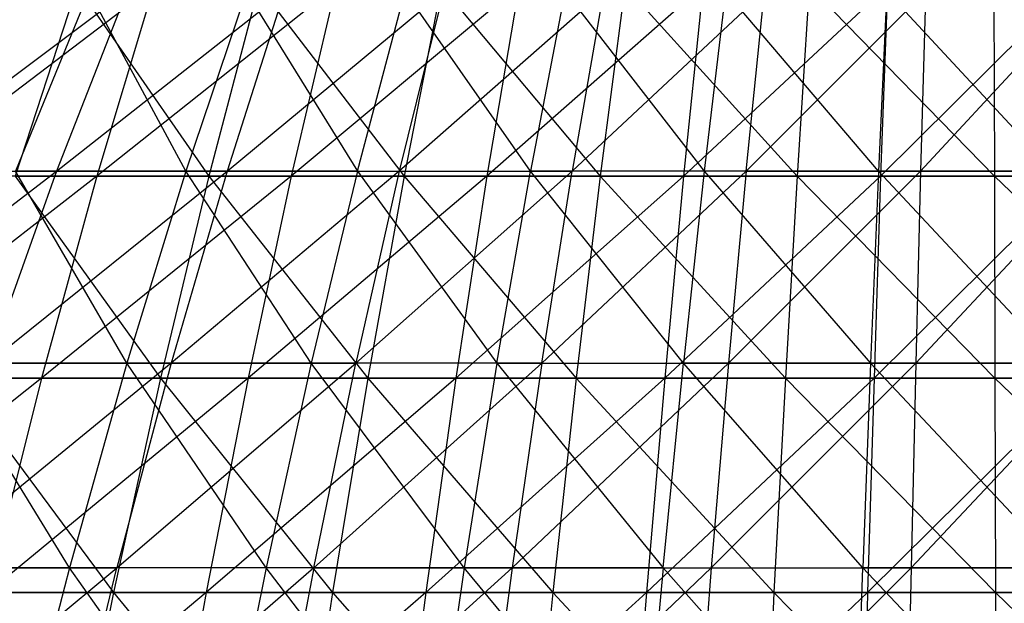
# Model space of a CAD drawing. Extents: x -125 to 125, y -143 to 0.
# Tile 272 of 406: x -6.86 to 0.12, y -35.92 to -31.79. Entities that reach past the tile are written whole.
import ezdxf

# ---------------------------------------------------------------- set-up
doc = ezdxf.new("R2010")
doc.units = 0
doc.header["$LTSCALE"] = 25.4
doc.layers.get('0').update_dxf_attribs({"linetype": 'CONTINUOUS'})

# ---------------------------------------------------------------- blocks, each defined once
blk = doc.blocks.new('NL2500027000_STL_3')
at = {"color": 0}
for p, q in [((-5.91, -31.548, -30.503), (-7.6818, -32.8942, -32.2915)), ((-5.91, -31.548, -30.503), (-7.6818, -32.8942, -32.2915)), ((-6.4534, -31.548, 30.3927), (-6.8942, -32.8942, 32.4688)), ((-6.4534, -31.548, 30.3927), (-6.8942, -32.8942, 32.4688)), ((-6.4534, -31.548, 30.3927), (-5.5193, -32.8942, 32.7306)), ((-6.4534, -31.548, 30.3927), (-5.5193, -32.8942, 32.7306)), ((-5.91, -31.548, -30.503), (-6.3137, -32.8942, -32.5866)), ((-5.91, -31.548, -30.503), (-6.3137, -32.8942, -32.5866)), ((-4.6188, -31.548, -30.7251), (-6.3137, -32.8942, -32.5866)), ((-4.6188, -31.548, -30.7251), (-6.3137, -32.8942, -32.5866)), ((-5.1664, -31.548, 30.6378), (-5.5193, -32.8942, 32.7306)), ((-5.1664, -31.548, 30.6378), (-5.5193, -32.8942, 32.7306)), ((-5.1664, -31.548, 30.6378), (-4.1346, -32.8942, 32.9341)), ((-5.1664, -31.548, 30.6378), (-4.1346, -32.8942, 32.9341)), ((-4.6188, -31.548, -30.7251), (-4.9343, -32.8942, -32.8238)), ((-4.6188, -31.548, -30.7251), (-4.9343, -32.8942, -32.8238)), ((-3.3195, -31.548, -30.8925), (-4.9343, -32.8942, -32.8238)), ((-3.3195, -31.548, -30.8925), (-4.9343, -32.8942, -32.8238)), ((-3.8702, -31.548, 30.8283), (-4.1346, -32.8942, 32.9341)), ((-3.8702, -31.548, 30.8283), (-4.1346, -32.8942, 32.9341)), ((-3.8702, -31.548, 30.8283), (-2.7425, -32.8942, 33.0792)), ((-3.8702, -31.548, 30.8283), (-2.7425, -32.8942, 33.0792)), ((-3.3195, -31.548, -30.8925), (-3.5462, -32.8942, -33.0027)), ((-3.3195, -31.548, -30.8925), (-3.5462, -32.8942, -33.0027)), ((-2.0142, -31.548, -31.0049), (-3.5462, -32.8942, -33.0027)), ((-2.0142, -31.548, -31.0049), (-3.5462, -32.8942, -33.0027)), ((-2.5672, -31.548, 30.9641), (-2.7425, -32.8942, 33.0792)), ((-2.5672, -31.548, 30.9641), (-2.7425, -32.8942, 33.0792)), ((-2.5672, -31.548, 30.9641), (-1.3456, -32.8942, 33.1654)), ((-2.5672, -31.548, 30.9641), (-1.3456, -32.8942, 33.1654)), ((-2.0142, -31.548, -31.0049), (-2.1518, -32.8942, -33.1228)), ((-2.0142, -31.548, -31.0049), (-2.1518, -32.8942, -33.1228)), ((-0.7053, -31.548, -31.0623), (-2.1518, -32.8942, -33.1228)), ((-0.7053, -31.548, -31.0623), (-2.1518, -32.8942, -33.1228)), ((-1.2596, -31.548, 31.0448), (-1.3456, -32.8942, 33.1654)), ((-1.2596, -31.548, 31.0448), (-1.3456, -32.8942, 33.1654)), ((-1.2596, -31.548, 31.0448), (0.0537, -32.8942, 33.1926)), ((-1.2596, -31.548, 31.0448), (0.0537, -32.8942, 33.1926)), ((-0.7053, -31.548, -31.0623), (-0.7535, -32.8942, -33.1841)), ((-0.7053, -31.548, -31.0623), (-0.7535, -32.8942, -33.1841)), ((0.6048, -31.548, -31.0644), (-0.7535, -32.8942, -33.1841)), ((0.6048, -31.548, -31.0644), (-0.7535, -32.8942, -33.1841)), ((0.0503, -31.548, 31.0703), (0.0537, -32.8942, 33.1926)), ((0.0503, -31.548, 31.0703), (0.0537, -32.8942, 33.1926)), ((-7.7981, -32.8588, -27.2876), (-6.1015, -31.5853, -25.5155)), ((-7.7981, -32.8588, -27.2876), (-6.1015, -31.5853, -25.5155)), ((-6.3697, -31.5853, 25.4499), (-6.8905, -32.8588, 27.5308)), ((-6.3697, -31.5853, 25.4499), (-6.8905, -32.8588, 27.5308)), ((-6.1015, -31.5853, -25.5155), (-6.6004, -32.8588, -27.6018)), ((-6.6004, -32.8588, -27.6018), (-4.9827, -31.5853, -25.7574)), ((-6.1015, -31.5853, -25.5155), (-6.6004, -32.8588, -27.6018)), ((-6.6004, -32.8588, -27.6018), (-4.9827, -31.5853, -25.7574)), ((-5.6831, -32.8588, 27.8052), (-6.3697, -31.5853, 25.4499)), ((-5.6831, -32.8588, 27.8052), (-6.3697, -31.5853, 25.4499)), ((-5.2535, -31.5853, 25.7035), (-5.6831, -32.8588, 27.8052)), ((-5.2535, -31.5853, 25.7035), (-5.6831, -32.8588, 27.8052)), ((-4.9827, -31.5853, -25.7574), (-5.3901, -32.8588, -27.8634)), ((-5.3901, -32.8588, -27.8634), (-3.8544, -31.5853, -25.9502)), ((-4.9827, -31.5853, -25.7574), (-5.3901, -32.8588, -27.8634)), ((-5.3901, -32.8588, -27.8634), (-3.8544, -31.5853, -25.9502)), ((-5.2535, -31.5853, 25.7035), (-4.4648, -32.8588, 28.0266)), ((-5.2535, -31.5853, 25.7035), (-4.4648, -32.8588, 28.0266)), ((-4.4648, -32.8588, 28.0266), (-4.1274, -31.5853, 25.9082)), ((-4.4648, -32.8588, 28.0266), (-4.1274, -31.5853, 25.9082)), ((-2.7188, -31.5853, -26.0937), (-4.1696, -32.8588, -28.072)), ((-3.8544, -31.5853, -25.9502), (-4.1696, -32.8588, -28.072)), ((-2.7188, -31.5853, -26.0937), (-4.1696, -32.8588, -28.072)), ((-3.8544, -31.5853, -25.9502), (-4.1696, -32.8588, -28.072)), ((-3.2381, -32.8588, 28.1947), (-4.1274, -31.5853, 25.9082)), ((-3.2381, -32.8588, 28.1947), (-4.1274, -31.5853, 25.9082)), ((-2.9933, -31.5853, 26.0636), (-3.2381, -32.8588, 28.1947)), ((-2.9933, -31.5853, 26.0636), (-3.2381, -32.8588, 28.1947)), ((-2.9933, -31.5853, 26.0636), (-2.0052, -32.8588, 28.3091)), ((-2.9933, -31.5853, 26.0636), (-2.0052, -32.8588, 28.3091)), ((-2.7188, -31.5853, -26.0937), (-2.9411, -32.8588, -28.2272)), ((-2.9411, -32.8588, -28.2272), (-1.5781, -31.5853, -26.1874)), ((-2.7188, -31.5853, -26.0937), (-2.9411, -32.8588, -28.2272)), ((-2.9411, -32.8588, -28.2272), (-1.5781, -31.5853, -26.1874)), ((-1.8536, -31.5853, 26.1694), (-2.0052, -32.8588, 28.3091)), ((-1.8536, -31.5853, 26.1694), (-2.0052, -32.8588, 28.3091)), ((-0.7684, -32.8588, 28.3696), (-1.8536, -31.5853, 26.1694)), ((-0.7684, -32.8588, 28.3696), (-1.8536, -31.5853, 26.1694)), ((-0.4343, -31.5853, -26.2313), (-1.7071, -32.8588, -28.3286)), ((-1.7071, -32.8588, -28.3286), (-1.5781, -31.5853, -26.1874)), ((-1.7071, -32.8588, -28.3286), (-1.5781, -31.5853, -26.1874)), ((-0.4343, -31.5853, -26.2313), (-1.7071, -32.8588, -28.3286)), ((-0.7103, -31.5853, 26.2253), (-0.7684, -32.8588, 28.3696)), ((-0.7103, -31.5853, 26.2253), (-0.7684, -32.8588, 28.3696)), ((0.4698, -32.8588, 28.3761), (-0.7103, -31.5853, 26.2253)), ((0.4698, -32.8588, 28.3761), (-0.7103, -31.5853, 26.2253)), ((-0.4343, -31.5853, -26.2313), (-0.4698, -32.8588, -28.3761)), ((-0.4698, -32.8588, -28.3761), (0.7103, -31.5853, -26.2253)), ((-0.4343, -31.5853, -26.2313), (-0.4698, -32.8588, -28.3761)), ((-0.4698, -32.8588, -28.3761), (0.7103, -31.5853, -26.2253)), ((-8.3721, -34.2219, -29.2966), (-6.6004, -32.8588, -27.6018)), ((-8.3721, -34.2219, -29.2966), (-6.6004, -32.8588, -27.6018)), ((-6.3137, -32.8942, -32.5866), (-8.1595, -34.3282, -34.2996)), ((-6.3137, -32.8942, -32.5866), (-8.1595, -34.3282, -34.2996)), ((-7.7981, -32.8588, -27.2876), (-6.6004, -32.8588, -27.6018)), ((-7.7981, -32.8588, -27.2876), (-6.6004, -32.8588, -27.6018)), ((-6.3137, -32.8942, -32.5866), (-7.6818, -32.8942, -32.2915)), ((-6.3137, -32.8942, -32.5866), (-7.6818, -32.8942, -32.2915)), ((-6.6004, -32.8588, -27.6018), (-7.0863, -34.2219, -29.6339)), ((-7.0863, -34.2219, -29.6339), (-5.3901, -32.8588, -27.8634)), ((-6.6004, -32.8588, -27.6018), (-7.0863, -34.2219, -29.6339)), ((-7.0863, -34.2219, -29.6339), (-5.3901, -32.8588, -27.8634)), ((-6.8942, -32.8942, 32.4688), (-5.5193, -32.8942, 32.7306)), ((-6.8942, -32.8942, 32.4688), (-5.5193, -32.8942, 32.7306)), ((-6.8942, -32.8942, 32.4688), (-5.8625, -34.3282, 34.7659)), ((-6.8942, -32.8942, 32.4688), (-5.8625, -34.3282, 34.7659)), ((-5.6831, -32.8588, 27.8052), (-6.8905, -32.8588, 27.5308)), ((-5.6831, -32.8588, 27.8052), (-6.8905, -32.8588, 27.5308)), ((-6.1015, -34.2219, 29.8522), (-6.8905, -32.8588, 27.5308)), ((-6.1015, -34.2219, 29.8522), (-6.8905, -32.8588, 27.5308)), ((-6.3137, -32.8942, -32.5866), (-6.7063, -34.3282, -34.6131)), ((-6.3137, -32.8942, -32.5866), (-6.7063, -34.3282, -34.6131)), ((-4.9343, -32.8942, -32.8238), (-6.7063, -34.3282, -34.6131)), ((-4.9343, -32.8942, -32.8238), (-6.7063, -34.3282, -34.6131)), ((-6.6004, -32.8588, -27.6018), (-5.3901, -32.8588, -27.8634)), ((-6.6004, -32.8588, -27.6018), (-5.3901, -32.8588, -27.8634)), ((-4.9343, -32.8942, -32.8238), (-6.3137, -32.8942, -32.5866)), ((-4.9343, -32.8942, -32.8238), (-6.3137, -32.8942, -32.5866)), ((-5.6831, -32.8588, 27.8052), (-6.1015, -34.2219, 29.8522)), ((-5.6831, -32.8588, 27.8052), (-6.1015, -34.2219, 29.8522)), ((-5.5193, -32.8942, 32.7306), (-5.8625, -34.3282, 34.7659)), ((-5.5193, -32.8942, 32.7306), (-5.8625, -34.3282, 34.7659)), ((-4.1696, -32.8588, -28.072), (-5.7869, -34.2219, -29.9148)), ((-5.3901, -32.8588, -27.8634), (-5.7869, -34.2219, -29.9148)), ((-4.1696, -32.8588, -28.072), (-5.7869, -34.2219, -29.9148)), ((-5.3901, -32.8588, -27.8634), (-5.7869, -34.2219, -29.9148)), ((-4.4648, -32.8588, 28.0266), (-5.6831, -32.8588, 27.8052)), ((-4.4648, -32.8588, 28.0266), (-5.6831, -32.8588, 27.8052)), ((-4.7935, -34.2219, 30.0899), (-5.6831, -32.8588, 27.8052)), ((-4.7935, -34.2219, 30.0899), (-5.6831, -32.8588, 27.8052)), ((-5.5193, -32.8942, 32.7306), (-4.1346, -32.8942, 32.9341)), ((-5.5193, -32.8942, 32.7306), (-4.1346, -32.8942, 32.9341)), ((-5.5193, -32.8942, 32.7306), (-4.3917, -34.3282, 34.9822)), ((-5.5193, -32.8942, 32.7306), (-4.3917, -34.3282, 34.9822)), ((-5.3901, -32.8588, -27.8634), (-4.1696, -32.8588, -28.072)), ((-5.3901, -32.8588, -27.8634), (-4.1696, -32.8588, -28.072)), ((-4.9343, -32.8942, -32.8238), (-5.2412, -34.3282, -34.865)), ((-4.9343, -32.8942, -32.8238), (-5.2412, -34.3282, -34.865)), ((-3.5462, -32.8942, -33.0027), (-5.2412, -34.3282, -34.865)), ((-3.5462, -32.8942, -33.0027), (-5.2412, -34.3282, -34.865)), ((-3.5462, -32.8942, -33.0027), (-4.9343, -32.8942, -32.8238)), ((-3.5462, -32.8942, -33.0027), (-4.9343, -32.8942, -32.8238)), ((-4.4648, -32.8588, 28.0266), (-4.7935, -34.2219, 30.0899)), ((-4.4648, -32.8588, 28.0266), (-4.7935, -34.2219, 30.0899)), ((-4.1696, -32.8588, -28.072), (-4.4765, -34.2219, -30.1387)), ((-4.4765, -34.2219, -30.1387), (-2.9411, -32.8588, -28.2272)), ((-4.1696, -32.8588, -28.072), (-4.4765, -34.2219, -30.1387)), ((-4.4765, -34.2219, -30.1387), (-2.9411, -32.8588, -28.2272)), ((-4.4648, -32.8588, 28.0266), (-3.4765, -34.2219, 30.2704)), ((-4.4648, -32.8588, 28.0266), (-3.4765, -34.2219, 30.2704)), ((-4.4648, -32.8588, 28.0266), (-3.2381, -32.8588, 28.1947)), ((-4.4648, -32.8588, 28.0266), (-3.2381, -32.8588, 28.1947)), ((-4.1346, -32.8942, 32.9341), (-4.3917, -34.3282, 34.9822)), ((-4.1346, -32.8942, 32.9341), (-4.3917, -34.3282, 34.9822)), ((-4.1696, -32.8588, -28.072), (-2.9411, -32.8588, -28.2272)), ((-4.1696, -32.8588, -28.072), (-2.9411, -32.8588, -28.2272)), ((-4.1346, -32.8942, 32.9341), (-2.7425, -32.8942, 33.0792)), ((-4.1346, -32.8942, 32.9341), (-2.7425, -32.8942, 33.0792)), ((-4.1346, -32.8942, 32.9341), (-2.9131, -34.3282, 35.1362)), ((-4.1346, -32.8942, 32.9341), (-2.9131, -34.3282, 35.1362)), ((-3.5462, -32.8942, -33.0027), (-3.7667, -34.3282, -35.055)), ((-3.5462, -32.8942, -33.0027), (-3.7667, -34.3282, -35.055)), ((-2.1518, -32.8942, -33.1228), (-3.7667, -34.3282, -35.055)), ((-2.1518, -32.8942, -33.1228), (-3.7667, -34.3282, -35.055)), ((-2.1518, -32.8942, -33.1228), (-3.5462, -32.8942, -33.0027)), ((-2.1518, -32.8942, -33.1228), (-3.5462, -32.8942, -33.0027)), ((-3.4765, -34.2219, 30.2704), (-3.2381, -32.8588, 28.1947)), ((-3.4765, -34.2219, 30.2704), (-3.2381, -32.8588, 28.1947)), ((-2.0052, -32.8588, 28.3091), (-3.2381, -32.8588, 28.1947)), ((-2.0052, -32.8588, 28.3091), (-3.2381, -32.8588, 28.1947)), ((-2.1528, -34.2219, 30.3932), (-3.2381, -32.8588, 28.1947)), ((-2.1528, -34.2219, 30.3932), (-3.2381, -32.8588, 28.1947)), ((-1.7071, -32.8588, -28.3286), (-3.1577, -34.2219, -30.3053)), ((-3.1577, -34.2219, -30.3053), (-2.9411, -32.8588, -28.2272)), ((-3.1577, -34.2219, -30.3053), (-2.9411, -32.8588, -28.2272)), ((-1.7071, -32.8588, -28.3286), (-3.1577, -34.2219, -30.3053)), ((-1.7071, -32.8588, -28.3286), (-2.9411, -32.8588, -28.2272)), ((-1.7071, -32.8588, -28.3286), (-2.9411, -32.8588, -28.2272)), ((-2.7425, -32.8942, 33.0792), (-2.9131, -34.3282, 35.1362)), ((-2.7425, -32.8942, 33.0792), (-2.9131, -34.3282, 35.1362)), ((-2.7425, -32.8942, 33.0792), (-1.3456, -32.8942, 33.1654)), ((-2.7425, -32.8942, 33.0792), (-1.3456, -32.8942, 33.1654)), ((-2.7425, -32.8942, 33.0792), (-1.4293, -34.3282, 35.2278)), ((-2.7425, -32.8942, 33.0792), (-1.4293, -34.3282, 35.2278)), ((-2.1518, -32.8942, -33.1228), (-2.2856, -34.3282, -35.1826)), ((-2.1518, -32.8942, -33.1228), (-2.2856, -34.3282, -35.1826)), ((-0.7535, -32.8942, -33.1841), (-2.2856, -34.3282, -35.1826)), ((-0.7535, -32.8942, -33.1841), (-2.2856, -34.3282, -35.1826)), ((-2.0052, -32.8588, 28.3091), (-2.1528, -34.2219, 30.3932)), ((-2.0052, -32.8588, 28.3091), (-2.1528, -34.2219, 30.3932)), ((-0.7535, -32.8942, -33.1841), (-2.1518, -32.8942, -33.1228)), ((-0.7535, -32.8942, -33.1841), (-2.1518, -32.8942, -33.1228)), ((-2.0052, -32.8588, 28.3091), (-0.825, -34.2219, 30.4582)), ((-0.7684, -32.8588, 28.3696), (-2.0052, -32.8588, 28.3091)), ((-0.7684, -32.8588, 28.3696), (-2.0052, -32.8588, 28.3091)), ((-2.0052, -32.8588, 28.3091), (-0.825, -34.2219, 30.4582)), ((-1.7071, -32.8588, -28.3286), (-1.8328, -34.2219, -30.4142)), ((-1.8328, -34.2219, -30.4142), (-0.4698, -32.8588, -28.3761)), ((-1.7071, -32.8588, -28.3286), (-1.8328, -34.2219, -30.4142)), ((-1.8328, -34.2219, -30.4142), (-0.4698, -32.8588, -28.3761)), ((-1.7071, -32.8588, -28.3286), (-0.4698, -32.8588, -28.3761)), ((-1.7071, -32.8588, -28.3286), (-0.4698, -32.8588, -28.3761)), ((-1.3456, -32.8942, 33.1654), (-1.4293, -34.3282, 35.2278)), ((-1.3456, -32.8942, 33.1654), (-1.4293, -34.3282, 35.2278)), ((-1.3456, -32.8942, 33.1654), (0.0537, -32.8942, 33.1926)), ((-1.3456, -32.8942, 33.1654), (0.0537, -32.8942, 33.1926)), ((-1.3456, -32.8942, 33.1654), (0.0571, -34.3282, 35.2567)), ((-1.3456, -32.8942, 33.1654), (0.0571, -34.3282, 35.2567)), ((-0.7684, -32.8588, 28.3696), (-0.825, -34.2219, 30.4582)), ((-0.7684, -32.8588, 28.3696), (-0.825, -34.2219, 30.4582)), ((-0.7535, -32.8942, -33.1841), (-0.8004, -34.3282, -35.2477)), ((-0.7535, -32.8942, -33.1841), (-0.8004, -34.3282, -35.2477)), ((0.6461, -32.8942, -33.1864), (-0.8004, -34.3282, -35.2477)), ((0.6461, -32.8942, -33.1864), (-0.8004, -34.3282, -35.2477)), ((0.4698, -32.8588, 28.3761), (-0.7684, -32.8588, 28.3696)), ((0.4698, -32.8588, 28.3761), (-0.7684, -32.8588, 28.3696)), ((0.5044, -34.2219, 30.4652), (-0.7684, -32.8588, 28.3696)), ((0.5044, -34.2219, 30.4652), (-0.7684, -32.8588, 28.3696)), ((0.6461, -32.8942, -33.1864), (-0.7535, -32.8942, -33.1841)), ((0.6461, -32.8942, -33.1864), (-0.7535, -32.8942, -33.1841)), ((-0.4698, -32.8588, -28.3761), (-0.5044, -34.2219, -30.4652)), ((-0.5044, -34.2219, -30.4652), (0.7684, -32.8588, -28.3696)), ((-0.4698, -32.8588, -28.3761), (-0.5044, -34.2219, -30.4652)), ((-0.5044, -34.2219, -30.4652), (0.7684, -32.8588, -28.3696)), ((-0.4698, -32.8588, -28.3761), (0.7684, -32.8588, -28.3696)), ((-0.4698, -32.8588, -28.3761), (0.7684, -32.8588, -28.3696)), ((0.0537, -32.8942, 33.1926), (1.453, -32.8942, 33.1608)), ((0.0537, -32.8942, 33.1926), (1.453, -32.8942, 33.1608)), ((0.0537, -32.8942, 33.1926), (1.5433, -34.3282, 35.223)), ((0.0537, -32.8942, 33.1926), (1.5433, -34.3282, 35.223)), ((0.0537, -32.8942, 33.1926), (0.0571, -34.3282, 35.2567)), ((0.0537, -32.8942, 33.1926), (0.0571, -34.3282, 35.2567)), ((-5.7869, -34.2219, -29.9148), (-7.5584, -35.672, -31.608)), ((-5.7869, -34.2219, -29.9148), (-7.5584, -35.672, -31.608)), ((-6.1015, -34.2219, 29.8522), (-7.3978, -34.2219, 29.5576)), ((-6.1015, -34.2219, 29.8522), (-7.3978, -34.2219, 29.5576)), ((-6.5079, -35.672, 31.8409), (-7.3978, -34.2219, 29.5576)), ((-6.5079, -35.672, 31.8409), (-7.3978, -34.2219, 29.5576)), ((-7.0863, -34.2219, -29.6339), (-5.7869, -34.2219, -29.9148)), ((-7.0863, -34.2219, -29.6339), (-5.7869, -34.2219, -29.9148)), ((-6.1015, -34.2219, 29.8522), (-6.5079, -35.672, 31.8409)), ((-6.1015, -34.2219, 29.8522), (-6.5079, -35.672, 31.8409)), ((-5.7869, -34.2219, -29.9148), (-6.1724, -35.672, -31.9077)), ((-6.1724, -35.672, -31.9077), (-4.4765, -34.2219, -30.1387)), ((-5.7869, -34.2219, -29.9148), (-6.1724, -35.672, -31.9077)), ((-6.1724, -35.672, -31.9077), (-4.4765, -34.2219, -30.1387)), ((-4.7935, -34.2219, 30.0899), (-6.1015, -34.2219, 29.8522)), ((-4.7935, -34.2219, 30.0899), (-6.1015, -34.2219, 29.8522)), ((-5.1129, -35.672, 32.0945), (-6.1015, -34.2219, 29.8522)), ((-5.1129, -35.672, 32.0945), (-6.1015, -34.2219, 29.8522)), ((-5.7869, -34.2219, -29.9148), (-4.4765, -34.2219, -30.1387)), ((-5.7869, -34.2219, -29.9148), (-4.4765, -34.2219, -30.1387)), ((-4.7935, -34.2219, 30.0899), (-5.1129, -35.672, 32.0945)), ((-4.7935, -34.2219, 30.0899), (-5.1129, -35.672, 32.0945)), ((-3.4765, -34.2219, 30.2704), (-4.7935, -34.2219, 30.0899)), ((-3.4765, -34.2219, 30.2704), (-4.7935, -34.2219, 30.0899)), ((-3.7081, -35.672, 32.287), (-4.7935, -34.2219, 30.0899)), ((-3.7081, -35.672, 32.287), (-4.7935, -34.2219, 30.0899)), ((-3.1577, -34.2219, -30.3053), (-4.7748, -35.672, -32.1465)), ((-4.7748, -35.672, -32.1465), (-4.4765, -34.2219, -30.1387)), ((-4.7748, -35.672, -32.1465), (-4.4765, -34.2219, -30.1387)), ((-3.1577, -34.2219, -30.3053), (-4.7748, -35.672, -32.1465)), ((-3.1577, -34.2219, -30.3053), (-4.4765, -34.2219, -30.1387)), ((-3.1577, -34.2219, -30.3053), (-4.4765, -34.2219, -30.1387)), ((-3.4765, -34.2219, 30.2704), (-3.7081, -35.672, 32.287)), ((-3.4765, -34.2219, 30.2704), (-3.7081, -35.672, 32.287)), ((-3.4765, -34.2219, 30.2704), (-2.2962, -35.672, 32.418)), ((-3.4765, -34.2219, 30.2704), (-2.2962, -35.672, 32.418)), ((-3.4765, -34.2219, 30.2704), (-2.1528, -34.2219, 30.3932)), ((-3.4765, -34.2219, 30.2704), (-2.1528, -34.2219, 30.3932)), ((-3.1577, -34.2219, -30.3053), (-3.368, -35.672, -32.3242)), ((-3.368, -35.672, -32.3242), (-1.8328, -34.2219, -30.4142)), ((-3.1577, -34.2219, -30.3053), (-3.368, -35.672, -32.3242)), ((-3.368, -35.672, -32.3242), (-1.8328, -34.2219, -30.4142)), ((-3.1577, -34.2219, -30.3053), (-1.8328, -34.2219, -30.4142)), ((-3.1577, -34.2219, -30.3053), (-1.8328, -34.2219, -30.4142)), ((-2.2962, -35.672, 32.418), (-2.1528, -34.2219, 30.3932)), ((-2.2962, -35.672, 32.418), (-2.1528, -34.2219, 30.3932)), ((-0.825, -34.2219, 30.4582), (-2.1528, -34.2219, 30.3932)), ((-0.825, -34.2219, 30.4582), (-2.1528, -34.2219, 30.3932)), ((-0.88, -35.672, 32.4873), (-2.1528, -34.2219, 30.3932)), ((-0.88, -35.672, 32.4873), (-2.1528, -34.2219, 30.3932)), ((-1.8328, -34.2219, -30.4142), (-1.9549, -35.672, -32.4403)), ((-1.9549, -35.672, -32.4403), (-0.5044, -34.2219, -30.4652)), ((-1.8328, -34.2219, -30.4142), (-1.9549, -35.672, -32.4403)), ((-1.9549, -35.672, -32.4403), (-0.5044, -34.2219, -30.4652)), ((-1.8328, -34.2219, -30.4142), (-0.5044, -34.2219, -30.4652)), ((-1.8328, -34.2219, -30.4142), (-0.5044, -34.2219, -30.4652)), ((-0.825, -34.2219, 30.4582), (-0.88, -35.672, 32.4873)), ((-0.825, -34.2219, 30.4582), (-0.88, -35.672, 32.4873)), ((-0.825, -34.2219, 30.4582), (0.538, -35.672, 32.4947)), ((0.5044, -34.2219, 30.4652), (-0.825, -34.2219, 30.4582)), ((0.5044, -34.2219, 30.4652), (-0.825, -34.2219, 30.4582)), ((-0.825, -34.2219, 30.4582), (0.538, -35.672, 32.4947)), ((-0.5044, -34.2219, -30.4652), (-0.538, -35.672, -32.4947)), ((-0.538, -35.672, -32.4947), (0.825, -34.2219, -30.4582)), ((-0.5044, -34.2219, -30.4652), (-0.538, -35.672, -32.4947)), ((-0.538, -35.672, -32.4947), (0.825, -34.2219, -30.4582)), ((-0.5044, -34.2219, -30.4652), (0.825, -34.2219, -30.4582)), ((-0.5044, -34.2219, -30.4652), (0.825, -34.2219, -30.4582)), ((-6.7063, -34.3282, -34.6131), (-8.6229, -35.8473, -36.2475)), ((-6.7063, -34.3282, -34.6131), (-8.6229, -35.8473, -36.2475)), ((-6.7063, -34.3282, -34.6131), (-8.1595, -34.3282, -34.2996)), ((-6.7063, -34.3282, -34.6131), (-8.1595, -34.3282, -34.2996)), ((-7.3229, -34.3282, 34.4879), (-5.8625, -34.3282, 34.7659)), ((-7.3229, -34.3282, 34.4879), (-5.8625, -34.3282, 34.7659)), ((-7.3229, -34.3282, 34.4879), (-6.1955, -35.8473, 36.7403)), ((-7.3229, -34.3282, 34.4879), (-6.1955, -35.8473, 36.7403)), ((-6.7063, -34.3282, -34.6131), (-7.0872, -35.8473, -36.5788)), ((-6.7063, -34.3282, -34.6131), (-7.0872, -35.8473, -36.5788)), ((-5.2412, -34.3282, -34.865), (-7.0872, -35.8473, -36.5788)), ((-5.2412, -34.3282, -34.865), (-7.0872, -35.8473, -36.5788)), ((-5.2412, -34.3282, -34.865), (-6.7063, -34.3282, -34.6131)), ((-5.2412, -34.3282, -34.865), (-6.7063, -34.3282, -34.6131)), ((-5.8625, -34.3282, 34.7659), (-6.1955, -35.8473, 36.7403)), ((-5.8625, -34.3282, 34.7659), (-6.1955, -35.8473, 36.7403)), ((-5.8625, -34.3282, 34.7659), (-4.3917, -34.3282, 34.9822)), ((-5.8625, -34.3282, 34.7659), (-4.3917, -34.3282, 34.9822)), ((-5.8625, -34.3282, 34.7659), (-4.6411, -35.8473, 36.9688)), ((-5.8625, -34.3282, 34.7659), (-4.6411, -35.8473, 36.9688)), ((-5.2412, -34.3282, -34.865), (-5.5388, -35.8473, -36.845)), ((-5.2412, -34.3282, -34.865), (-5.5388, -35.8473, -36.845)), ((-3.7667, -34.3282, -35.055), (-5.5388, -35.8473, -36.845)), ((-3.7667, -34.3282, -35.055), (-5.5388, -35.8473, -36.845)), ((-3.7667, -34.3282, -35.055), (-5.2412, -34.3282, -34.865)), ((-3.7667, -34.3282, -35.055), (-5.2412, -34.3282, -34.865)), ((-4.3917, -34.3282, 34.9822), (-4.6411, -35.8473, 36.9688)), ((-4.3917, -34.3282, 34.9822), (-4.6411, -35.8473, 36.9688)), ((-4.3917, -34.3282, 34.9822), (-2.9131, -34.3282, 35.1362)), ((-4.3917, -34.3282, 34.9822), (-2.9131, -34.3282, 35.1362)), ((-4.3917, -34.3282, 34.9822), (-3.0785, -35.8473, 37.1316)), ((-4.3917, -34.3282, 34.9822), (-3.0785, -35.8473, 37.1316)), ((-3.7667, -34.3282, -35.055), (-3.9806, -35.8473, -37.0457)), ((-3.7667, -34.3282, -35.055), (-3.9806, -35.8473, -37.0457)), ((-2.2856, -34.3282, -35.1826), (-3.9806, -35.8473, -37.0457)), ((-2.2856, -34.3282, -35.1826), (-3.9806, -35.8473, -37.0457)), ((-2.2856, -34.3282, -35.1826), (-3.7667, -34.3282, -35.055)), ((-2.2856, -34.3282, -35.1826), (-3.7667, -34.3282, -35.055)), ((-2.9131, -34.3282, 35.1362), (-3.0785, -35.8473, 37.1316)), ((-2.9131, -34.3282, 35.1362), (-3.0785, -35.8473, 37.1316)), ((-2.9131, -34.3282, 35.1362), (-1.4293, -34.3282, 35.2278)), ((-2.9131, -34.3282, 35.1362), (-1.4293, -34.3282, 35.2278)), ((-2.9131, -34.3282, 35.1362), (-1.5104, -35.8473, 37.2284)), ((-2.9131, -34.3282, 35.1362), (-1.5104, -35.8473, 37.2284)), ((-2.2856, -34.3282, -35.1826), (-2.4154, -35.8473, -37.1806)), ((-2.2856, -34.3282, -35.1826), (-2.4154, -35.8473, -37.1806)), ((-0.8004, -34.3282, -35.2477), (-2.4154, -35.8473, -37.1806)), ((-0.8004, -34.3282, -35.2477), (-2.4154, -35.8473, -37.1806)), ((-0.8004, -34.3282, -35.2477), (-2.2856, -34.3282, -35.1826)), ((-0.8004, -34.3282, -35.2477), (-2.2856, -34.3282, -35.1826)), ((-1.4293, -34.3282, 35.2278), (-1.5104, -35.8473, 37.2284)), ((-1.4293, -34.3282, 35.2278), (-1.5104, -35.8473, 37.2284)), ((-1.4293, -34.3282, 35.2278), (0.0571, -34.3282, 35.2567)), ((-1.4293, -34.3282, 35.2278), (0.0571, -34.3282, 35.2567)), ((-1.4293, -34.3282, 35.2278), (0.0603, -35.8473, 37.2589)), ((-1.4293, -34.3282, 35.2278), (0.0603, -35.8473, 37.2589)), ((-0.8004, -34.3282, -35.2477), (-0.8458, -35.8473, -37.2494)), ((-0.8004, -34.3282, -35.2477), (-0.8458, -35.8473, -37.2494)), ((0.6862, -34.3282, -35.2501), (-0.8458, -35.8473, -37.2494)), ((0.6862, -34.3282, -35.2501), (-0.8458, -35.8473, -37.2494)), ((0.6862, -34.3282, -35.2501), (-0.8004, -34.3282, -35.2477)), ((0.6862, -34.3282, -35.2501), (-0.8004, -34.3282, -35.2477)), ((0.0571, -34.3282, 35.2567), (1.5433, -34.3282, 35.223)), ((0.0571, -34.3282, 35.2567), (1.5433, -34.3282, 35.223)), ((0.0571, -34.3282, 35.2567), (1.631, -35.8473, 37.2233)), ((0.0571, -34.3282, 35.2567), (1.631, -35.8473, 37.2233)), ((0.0571, -34.3282, 35.2567), (0.0603, -35.8473, 37.2589)), ((0.0571, -34.3282, 35.2567), (0.0603, -35.8473, 37.2589)), ((-8.0158, -37.2067, -33.5208), (-6.1724, -35.672, -31.9077)), ((-8.0158, -37.2067, -33.5208), (-6.1724, -35.672, -31.9077)), ((-6.5079, -35.672, 31.8409), (-7.8906, -35.672, 31.5267)), ((-6.5079, -35.672, 31.8409), (-7.8906, -35.672, 31.5267)), ((-7.5584, -35.672, -31.608), (-6.1724, -35.672, -31.9077)), ((-7.5584, -35.672, -31.608), (-6.1724, -35.672, -31.9077)), ((-6.5079, -35.672, 31.8409), (-6.9018, -37.2067, 33.7678)), ((-6.5079, -35.672, 31.8409), (-6.9018, -37.2067, 33.7678)), ((-4.7748, -35.672, -32.1465), (-6.546, -37.2067, -33.8386)), ((-6.546, -37.2067, -33.8386), (-6.1724, -35.672, -31.9077)), ((-6.546, -37.2067, -33.8386), (-6.1724, -35.672, -31.9077)), ((-4.7748, -35.672, -32.1465), (-6.546, -37.2067, -33.8386)), ((-5.1129, -35.672, 32.0945), (-6.5079, -35.672, 31.8409)), ((-5.1129, -35.672, 32.0945), (-6.5079, -35.672, 31.8409)), ((-5.4223, -37.2067, 34.0367), (-6.5079, -35.672, 31.8409)), ((-5.4223, -37.2067, 34.0367), (-6.5079, -35.672, 31.8409)), ((-4.7748, -35.672, -32.1465), (-6.1724, -35.672, -31.9077)), ((-4.7748, -35.672, -32.1465), (-6.1724, -35.672, -31.9077)), ((-5.1129, -35.672, 32.0945), (-5.4223, -37.2067, 34.0367)), ((-5.1129, -35.672, 32.0945), (-5.4223, -37.2067, 34.0367)), ((-3.7081, -35.672, 32.287), (-5.1129, -35.672, 32.0945)), ((-3.7081, -35.672, 32.287), (-5.1129, -35.672, 32.0945)), ((-3.9325, -37.2067, 34.2408), (-5.1129, -35.672, 32.0945)), ((-3.9325, -37.2067, 34.2408), (-5.1129, -35.672, 32.0945)), ((-4.7748, -35.672, -32.1465), (-5.0637, -37.2067, -34.0919)), ((-5.0637, -37.2067, -34.0919), (-3.368, -35.672, -32.3242)), ((-4.7748, -35.672, -32.1465), (-5.0637, -37.2067, -34.0919)), ((-5.0637, -37.2067, -34.0919), (-3.368, -35.672, -32.3242)), ((-4.7748, -35.672, -32.1465), (-3.368, -35.672, -32.3242)), ((-4.7748, -35.672, -32.1465), (-3.368, -35.672, -32.3242)), ((-3.7081, -35.672, 32.287), (-3.9325, -37.2067, 34.2408)), ((-3.7081, -35.672, 32.287), (-3.9325, -37.2067, 34.2408)), ((-2.2962, -35.672, 32.418), (-3.7081, -35.672, 32.287)), ((-2.2962, -35.672, 32.418), (-3.7081, -35.672, 32.287)), ((-2.4351, -37.2067, 34.3798), (-3.7081, -35.672, 32.287)), ((-2.4351, -37.2067, 34.3798), (-3.7081, -35.672, 32.287)), ((-3.368, -35.672, -32.3242), (-3.5718, -37.2067, -34.2803)), ((-3.5718, -37.2067, -34.2803), (-1.9549, -35.672, -32.4403)), ((-3.368, -35.672, -32.3242), (-3.5718, -37.2067, -34.2803)), ((-3.5718, -37.2067, -34.2803), (-1.9549, -35.672, -32.4403)), ((-3.368, -35.672, -32.3242), (-1.9549, -35.672, -32.4403)), ((-3.368, -35.672, -32.3242), (-1.9549, -35.672, -32.4403)), ((-2.2962, -35.672, 32.418), (-2.4351, -37.2067, 34.3798)), ((-2.2962, -35.672, 32.418), (-2.4351, -37.2067, 34.3798)), ((-2.2962, -35.672, 32.418), (-0.9332, -37.2067, 34.4533)), ((-2.2962, -35.672, 32.418), (-0.9332, -37.2067, 34.4533)), ((-2.2962, -35.672, 32.418), (-0.88, -35.672, 32.4873)), ((-2.2962, -35.672, 32.418), (-0.88, -35.672, 32.4873)), ((-1.9549, -35.672, -32.4403), (-2.0732, -37.2067, -34.4035)), ((-2.0732, -37.2067, -34.4035), (-0.538, -35.672, -32.4947)), ((-1.9549, -35.672, -32.4403), (-2.0732, -37.2067, -34.4035)), ((-2.0732, -37.2067, -34.4035), (-0.538, -35.672, -32.4947)), ((-1.9549, -35.672, -32.4403), (-0.538, -35.672, -32.4947)), ((-1.9549, -35.672, -32.4403), (-0.538, -35.672, -32.4947)), ((-0.9332, -37.2067, 34.4533), (-0.88, -35.672, 32.4873)), ((-0.9332, -37.2067, 34.4533), (-0.88, -35.672, 32.4873)), ((0.538, -35.672, 32.4947), (-0.88, -35.672, 32.4873)), ((0.538, -35.672, 32.4947), (-0.88, -35.672, 32.4873)), ((0.5705, -37.2067, 34.4612), (-0.88, -35.672, 32.4873)), ((0.5705, -37.2067, 34.4612), (-0.88, -35.672, 32.4873)), ((-0.538, -35.672, -32.4947), (-0.5705, -37.2067, -34.4612)), ((-0.538, -35.672, -32.4947), (-0.5705, -37.2067, -34.4612)), ((-0.538, -35.672, -32.4947), (0.88, -35.672, -32.4873)), ((-0.538, -35.672, -32.4947), (0.88, -35.672, -32.4873)), ((-7.7388, -35.8473, 36.4464), (-6.1955, -35.8473, 36.7403)), ((-7.7388, -35.8473, 36.4464), (-6.1955, -35.8473, 36.7403)), ((-5.5388, -35.8473, -36.845), (-7.4556, -37.4489, -38.4803)), ((-5.5388, -35.8473, -36.845), (-7.4556, -37.4489, -38.4803)), ((-5.5388, -35.8473, -36.845), (-7.0872, -35.8473, -36.5788)), ((-5.5388, -35.8473, -36.845), (-7.0872, -35.8473, -36.5788)), ((-6.1955, -35.8473, 36.7403), (-6.5175, -37.4489, 38.6502)), ((-6.1955, -35.8473, 36.7403), (-6.5175, -37.4489, 38.6502)), ((-6.1955, -35.8473, 36.7403), (-4.6411, -35.8473, 36.9688)), ((-6.1955, -35.8473, 36.7403), (-4.6411, -35.8473, 36.9688)), ((-6.1955, -35.8473, 36.7403), (-4.8824, -37.4489, 38.8906)), ((-6.1955, -35.8473, 36.7403), (-4.8824, -37.4489, 38.8906)), ((-5.5388, -35.8473, -36.845), (-5.8268, -37.4489, -38.7603)), ((-5.5388, -35.8473, -36.845), (-5.8268, -37.4489, -38.7603)), ((-3.9806, -35.8473, -37.0457), (-5.8268, -37.4489, -38.7603)), ((-3.9806, -35.8473, -37.0457), (-5.8268, -37.4489, -38.7603)), ((-3.9806, -35.8473, -37.0457), (-5.5388, -35.8473, -36.845)), ((-3.9806, -35.8473, -37.0457), (-5.5388, -35.8473, -36.845)), ((-4.6411, -35.8473, 36.9688), (-4.8824, -37.4489, 38.8906)), ((-4.6411, -35.8473, 36.9688), (-4.8824, -37.4489, 38.8906)), ((-4.6411, -35.8473, 36.9688), (-3.0785, -35.8473, 37.1316)), ((-4.6411, -35.8473, 36.9688), (-3.0785, -35.8473, 37.1316)), ((-4.6411, -35.8473, 36.9688), (-3.2385, -37.4489, 39.0618)), ((-4.6411, -35.8473, 36.9688), (-3.2385, -37.4489, 39.0618)), ((-3.9806, -35.8473, -37.0457), (-4.1876, -37.4489, -38.9715)), ((-3.9806, -35.8473, -37.0457), (-4.1876, -37.4489, -38.9715)), ((-2.4154, -35.8473, -37.1806), (-4.1876, -37.4489, -38.9715)), ((-2.4154, -35.8473, -37.1806), (-4.1876, -37.4489, -38.9715)), ((-2.4154, -35.8473, -37.1806), (-3.9806, -35.8473, -37.0457)), ((-2.4154, -35.8473, -37.1806), (-3.9806, -35.8473, -37.0457)), ((-3.0785, -35.8473, 37.1316), (-3.2385, -37.4489, 39.0618)), ((-3.0785, -35.8473, 37.1316), (-3.2385, -37.4489, 39.0618)), ((-3.0785, -35.8473, 37.1316), (-1.5104, -35.8473, 37.2284)), ((-3.0785, -35.8473, 37.1316), (-1.5104, -35.8473, 37.2284)), ((-3.0785, -35.8473, 37.1316), (-1.589, -37.4489, 39.1636)), ((-3.0785, -35.8473, 37.1316), (-1.589, -37.4489, 39.1636)), ((-2.4154, -35.8473, -37.1806), (-2.541, -37.4489, -39.1134)), ((-2.4154, -35.8473, -37.1806), (-2.541, -37.4489, -39.1134)), ((-0.8458, -35.8473, -37.2494), (-2.541, -37.4489, -39.1134)), ((-0.8458, -35.8473, -37.2494), (-2.541, -37.4489, -39.1134)), ((-0.8458, -35.8473, -37.2494), (-2.4154, -35.8473, -37.1806)), ((-0.8458, -35.8473, -37.2494), (-2.4154, -35.8473, -37.1806)), ((-1.5104, -35.8473, 37.2284), (-1.589, -37.4489, 39.1636)), ((-1.5104, -35.8473, 37.2284), (-1.589, -37.4489, 39.1636)), ((-1.5104, -35.8473, 37.2284), (0.0603, -35.8473, 37.2589)), ((-1.5104, -35.8473, 37.2284), (0.0603, -35.8473, 37.2589)), ((-1.5104, -35.8473, 37.2284), (0.0635, -37.4489, 39.1958)), ((-1.5104, -35.8473, 37.2284), (0.0635, -37.4489, 39.1958)), ((-0.8458, -35.8473, -37.2494), (-0.8898, -37.4489, -39.1858)), ((-0.8458, -35.8473, -37.2494), (-0.8898, -37.4489, -39.1858)), ((0.7252, -35.8473, -37.2519), (-0.8458, -35.8473, -37.2494)), ((0.7252, -35.8473, -37.2519), (-0.8458, -35.8473, -37.2494)), ((0.0603, -35.8473, 37.2589), (1.631, -35.8473, 37.2233)), ((0.0603, -35.8473, 37.2589), (1.631, -35.8473, 37.2233)), ((0.0603, -35.8473, 37.2589), (1.7158, -37.4489, 39.1583)), ((0.0603, -35.8473, 37.2589), (1.7158, -37.4489, 39.1583)), ((0.0603, -35.8473, 37.2589), (0.0635, -37.4489, 39.1958)), ((0.0603, -35.8473, 37.2589), (0.0635, -37.4489, 39.1958))]:
    blk.add_line(p, q, dxfattribs=at)

msp = doc.modelspace()

# ---------------------------------------------------------------- block references
at = {"color": 253}
msp.add_blockref('NL2500027000_STL_3', (0, 0), dxfattribs=at)

doc.saveas('drawing.dxf')
